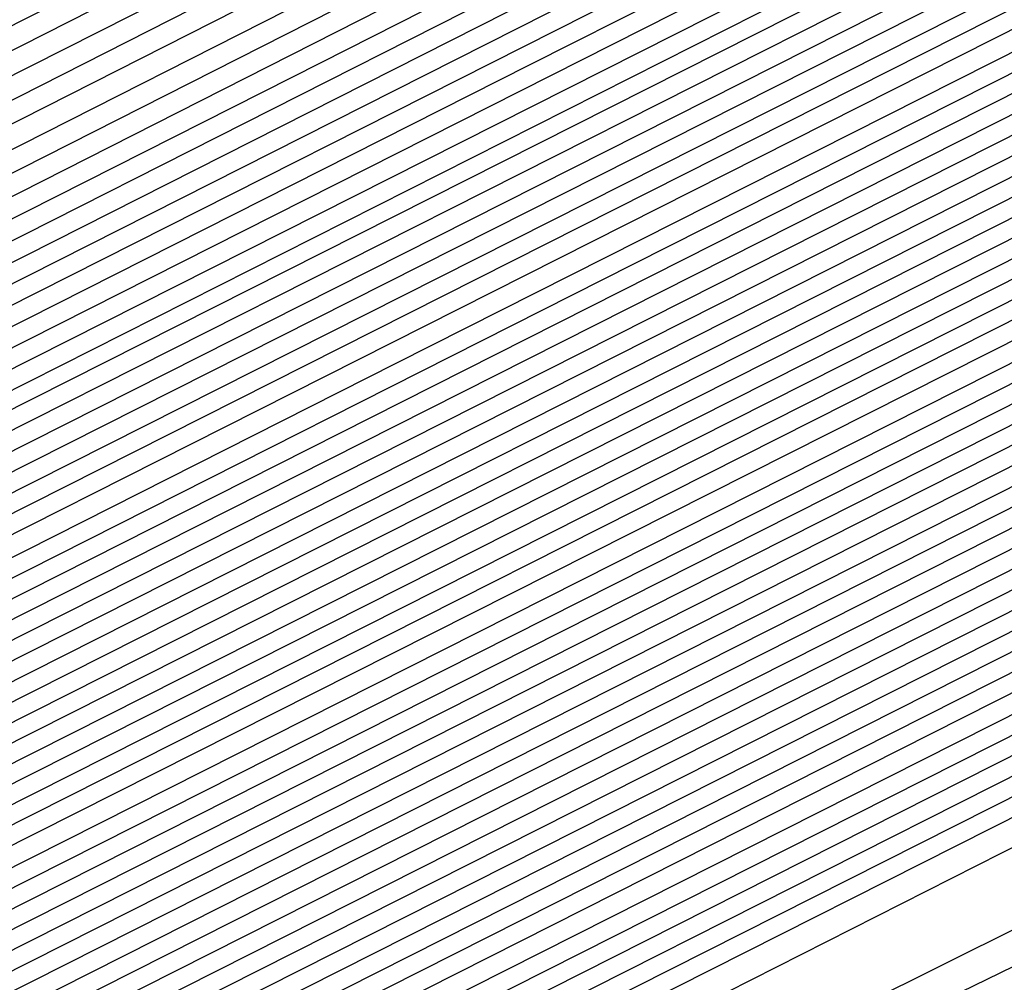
# Model space of a CAD drawing. Extents: x 3249832 to 3255657, y 13789405 to 13793316.
# Tile 388 of 656: x 3254718.228 to 3254718.99, y 13790589.613 to 13790590.358. Entities that reach past the tile are written whole.
import ezdxf

# ---------------------------------------------------------------- set-up
doc = ezdxf.new("R2010")
doc.units = 0
doc.header["$LTSCALE"] = 100
doc.header["$MEASUREMENT"] = 0
for name, color, linetype in [('GRATIO_CON', 10, 'CONTINUOUS'), ('GRATIO_ICON', 7, 'CONTINUOUS'), ('TARGETS_EAST', 7, 'CONTINUOUS')]:
    doc.layers.add(name, color=color, linetype=linetype)

# ---------------------------------------------------------------- blocks, each defined once
blk = doc.blocks.new('Gratio_032316_contours')
at = {"layer": 'GRATIO_CON', "color": 1, "linetype": 'Continuous', "flags": 128}
for points in [[(3254691.84702, 13790576.33331), (3254701.10769, 13790580.85984), (3254708.9739, 13790584.71617), (3254713.36907, 13790586.8735), (3254714.98846, 13790587.67012), (3254715.22024, 13790587.78607), (3254715.22118, 13790587.78803), (3254715.22238, 13790587.78934), (3254715.22351, 13790587.79001), (3254715.27372, 13790587.81412), (3254715.6201, 13790587.98207), (3254716.55923, 13790588.43837), (3254718.23909, 13790589.25562), (3254720.21327, 13790590.21891), (3254721.88678, 13790591.0414), (3254722.81357, 13790591.50786), (3254723.14333, 13790591.68929), (3254723.17472, 13790591.72827), (3254723.50228, 13790591.91759), (3254725.90412, 13790593.15087), (3254732.45425, 13790596.47191), (3254744.2245, 13790602.41987), (3254758.27795, 13790609.51515)], [(3254687.59812, 13790574.316), (3254694.56307, 13790577.69544), (3254702.74252, 13790581.69348), (3254709.69031, 13790585.09957), (3254713.57234, 13790587.00503), (3254715.00271, 13790587.70866), (3254715.20759, 13790587.8111), (3254715.21551, 13790587.81623), (3254715.26456, 13790587.84076), (3254715.39521, 13790587.90461), (3254715.6275, 13790588.01785), (3254715.89971, 13790588.15117), (3254716.12971, 13790588.2654), (3254716.63028, 13790588.51988), (3254719.29394, 13790589.8681), (3254726.40815, 13790593.46204), (3254739.16797, 13790599.90311), (3254754.3988, 13790607.59026), (3254767.83367, 13790614.37185), (3254776.21637, 13790618.60782)], [(3254651.00689, 13790556.96163), (3254655.51227, 13790559.1072), (3254661.32174, 13790561.89398), (3254668.11973, 13790565.16024), (3254674.80228, 13790568.36308), (3254680.06837, 13790570.86432), (3254683.17471, 13790572.30147), (3254685.60894, 13790573.41483), (3254689.41649, 13790575.22043), (3254695.9211, 13790578.37651), (3254703.55994, 13790582.1103), (3254710.04852, 13790585.29127), (3254713.67397, 13790587.0708), (3254715.00982, 13790587.72795), (3254715.20119, 13790587.82372), (3254715.57667, 13790588.0145), (3254718.19878, 13790589.33838), (3254725.31349, 13790592.92884), (3254738.08252, 13790599.37238), (3254753.33066, 13790607.06749), (3254766.79846, 13790613.86567), (3254775.23325, 13790618.12806)], [(3254651.96524, 13790557.43921), (3254656.63816, 13790559.66525), (3254662.66382, 13790562.55584), (3254669.71471, 13790565.9438), (3254676.64529, 13790569.26684), (3254682.10555, 13790571.8639), (3254685.30362, 13790573.34932), (3254687.68038, 13790574.43915), (3254691.23485, 13790576.12486), (3254697.27912, 13790579.05758), (3254704.37735, 13790582.52712), (3254710.40673, 13790585.48297), (3254713.77561, 13790587.13656), (3254715.01693, 13790587.74724), (3254715.19479, 13790587.83631), (3254715.56371, 13790588.0238), (3254718.13986, 13790589.32456), (3254725.12983, 13790592.85215), (3254737.67709, 13790599.18384), (3254752.67274, 13790606.7516), (3254765.94477, 13790613.45108), (3254774.30391, 13790617.67543)], [(3254652.92358, 13790557.9168), (3254657.76405, 13790560.22331), (3254664.0059, 13790563.21769), (3254671.30969, 13790566.72735), (3254678.4883, 13790570.1706), (3254684.14272, 13790572.86348), (3254687.43253, 13790574.39718), (3254689.75181, 13790575.46347), (3254693.05322, 13790577.02929), (3254698.63715, 13790579.73865), (3254705.19476, 13790582.94395), (3254710.76494, 13790585.67467), (3254713.87724, 13790587.20233), (3254715.02403, 13790587.76653), (3254715.1884, 13790587.8489), (3254715.55075, 13790588.03309), (3254718.08094, 13790589.31073), (3254724.94617, 13790592.77547), (3254737.27167, 13790598.99531), (3254752.01482, 13790606.43571), (3254765.09108, 13790613.03649), (3254773.37457, 13790617.2228)], [(3254651.29996, 13790557.21325), (3254654.84028, 13790558.87196), (3254660.01584, 13790561.33941), (3254666.69007, 13790564.54139), (3254674.49965, 13790568.29446), (3254682.17432, 13790571.97812), (3254688.21707, 13790574.86265), (3254691.69036, 13790576.49289), (3254693.89467, 13790577.51211), (3254696.68995, 13790578.83814), (3254701.3532, 13790581.10078), (3254706.82959, 13790583.77759), (3254711.48135, 13790586.05807), (3254714.0805, 13790587.33386), (3254715.03825, 13790587.8051), (3254715.17561, 13790587.87409), (3254715.52483, 13790588.05168), (3254717.9631, 13790589.28309), (3254724.57885, 13790592.6221), (3254736.46081, 13790598.61824), (3254750.69899, 13790605.80392), (3254763.38369, 13790612.20731), (3254771.51589, 13790616.31754)], [(3254652.14393, 13790557.63564), (3254655.79863, 13790559.34954), (3254661.14173, 13790561.89746), (3254668.03215, 13790565.20325), (3254676.09463, 13790569.07802), (3254684.01733, 13790572.88188), (3254690.25424, 13790575.86223), (3254693.81928, 13790577.54075), (3254695.9661, 13790578.53643), (3254698.50832, 13790579.74257), (3254702.71123, 13790581.78185), (3254707.64701, 13790584.19441), (3254711.83956, 13790586.24977), (3254714.18213, 13790587.39962), (3254715.04536, 13790587.82439), (3254715.16922, 13790587.88668), (3254715.51187, 13790588.06098), (3254717.90418, 13790589.26927), (3254724.39519, 13790592.54542), (3254736.05539, 13790598.4297), (3254750.04107, 13790605.48803), (3254762.52999, 13790611.79272), (3254770.58655, 13790615.86491), (3254774.82168, 13790618.02098)], [(3254692.29141, 13790576.86181), (3254695.94819, 13790578.58861), (3254698.03754, 13790579.56075), (3254700.32668, 13790580.647), (3254704.06925, 13790582.46292), (3254708.46442, 13790584.61124), (3254712.19777, 13790586.44147), (3254714.28376, 13790587.46538), (3254715.05246, 13790587.84358), (3254715.16279, 13790587.89896), (3254715.16383, 13790587.90053), (3254715.16509, 13790587.902), (3254715.16617, 13790587.90327), (3254715.50182, 13790588.07328), (3254717.84714, 13790589.25727), (3254724.21238, 13790592.46954), (3254735.65021, 13790598.24141), (3254749.38318, 13790605.17217), (3254761.6763, 13790611.37813), (3254769.65721, 13790615.41229), (3254773.90413, 13790617.5743)], [(3254687.70335, 13790574.6894), (3254694.32858, 13790577.86139), (3254698.0771, 13790579.63646), (3254700.10897, 13790580.58507), (3254702.14505, 13790581.55143), (3254705.42728, 13790583.14399), (3254709.28184, 13790585.02806), (3254712.55598, 13790586.63317), (3254714.3854, 13790587.53114), (3254715.05956, 13790587.86286), (3254715.15639, 13790587.9115), (3254715.15743, 13790587.91303), (3254715.15867, 13790587.91452), (3254715.15975, 13790587.91583), (3254715.48883, 13790588.0826), (3254717.7882, 13790589.24348), (3254724.02871, 13790592.39287), (3254735.24478, 13790598.05288), (3254748.72526, 13790604.85628), (3254760.82261, 13790610.96354), (3254768.72787, 13790614.95966), (3254772.98657, 13790617.12763)], [(3254691.38937, 13790576.49692), (3254698.40293, 13790579.86055), (3254702.33493, 13790581.73217), (3254704.25183, 13790582.6337), (3254705.78178, 13790583.36028), (3254708.14333, 13790584.50612), (3254710.91666, 13790585.8617), (3254713.27239, 13790587.01657), (3254714.58866, 13790587.66267), (3254715.07377, 13790587.90141), (3254715.1436, 13790587.93659), (3254715.14461, 13790587.93803), (3254715.14584, 13790587.93955), (3254715.1469, 13790587.94097), (3254715.46284, 13790588.10126), (3254717.67032, 13790589.21591), (3254723.66137, 13790592.23954), (3254734.43392, 13790597.67582), (3254747.40942, 13790604.22449), (3254759.11522, 13790610.13437), (3254766.8692, 13790614.0544), (3254771.15146, 13790616.23429)], [(3254684.06954, 13790572.99579), (3254693.23238, 13790577.40068), (3254700.4401, 13790580.86013), (3254704.46385, 13790582.78003), (3254706.32327, 13790583.65802), (3254707.60015, 13790584.26471), (3254709.50138, 13790585.18722), (3254711.73432, 13790586.27878), (3254713.63141, 13790587.20915), (3254714.6921, 13790587.7304), (3254715.08369, 13790587.92385), (3254715.14049, 13790587.95315), (3254715.44986, 13790588.11047), (3254717.61138, 13790589.20211), (3254723.4777, 13790592.16288), (3254734.02849, 13790597.48729), (3254746.7515, 13790603.9086), (3254758.26153, 13790609.71978), (3254765.93986, 13790613.60177), (3254770.23391, 13790615.78762), (3254772.35761, 13790616.89835)], [(3254685.66452, 13790573.77934), (3254695.07539, 13790578.30444), (3254702.47727, 13790581.85972), (3254706.59276, 13790583.82789), (3254708.3947, 13790584.68234), (3254709.41851, 13790585.16914), (3254710.85941, 13790585.86829), (3254712.55173, 13790586.69561), (3254713.98961, 13790587.40087), (3254714.79371, 13790587.7962), (3254715.09077, 13790587.9432), (3254715.13406, 13790587.96581), (3254715.43687, 13790588.11983), (3254717.55244, 13790589.18832), (3254723.29403, 13790592.08621), (3254733.62306, 13790597.29876), (3254746.09358, 13790603.59271), (3254757.40783, 13790609.30519), (3254765.01052, 13790613.14914), (3254769.31635, 13790615.34095), (3254771.48254, 13790616.4728)], [(3254687.2595, 13790574.5629), (3254696.9184, 13790579.2082), (3254704.51445, 13790582.8593), (3254708.72167, 13790584.87574), (3254710.46613, 13790585.70666), (3254711.23688, 13790586.07357), (3254712.21743, 13790586.54936), (3254713.36914, 13790587.11244), (3254714.34781, 13790587.59259), (3254714.89532, 13790587.862), (3254715.09784, 13790587.96254), (3254715.12763, 13790587.97847), (3254715.42388, 13790588.12918), (3254717.4935, 13790589.17454), (3254723.11036, 13790592.00954), (3254733.21763, 13790597.11023), (3254745.43567, 13790603.27682), (3254756.55414, 13790608.8906), (3254764.08118, 13790612.69652), (3254768.3988, 13790614.89427), (3254770.60747, 13790616.04725), (3254771.71076, 13790616.66569)], [(3254690.44947, 13790576.13001), (3254700.60442, 13790581.01572), (3254708.58879, 13790584.85846), (3254712.9795, 13790586.97146), (3254714.609, 13790587.7553), (3254714.87362, 13790587.88244), (3254714.9335, 13790587.91154), (3254715.00399, 13790587.94616), (3254715.06424, 13790587.9761), (3254715.09857, 13790587.99368), (3254715.11201, 13790588.00128), (3254715.11478, 13790588.00382), (3254715.39789, 13790588.1479), (3254717.37562, 13790589.14698), (3254722.74302, 13790591.85621), (3254732.40677, 13790596.73317), (3254744.11983, 13790602.64504), (3254754.84675, 13790608.06142), (3254762.2225, 13790611.79126), (3254766.56369, 13790614.00093), (3254768.85732, 13790615.19615), (3254770.01692, 13790615.8415), (3254770.6619, 13790616.23703), (3254771.3382, 13790616.64166)], [(3254691.32462, 13790576.56706), (3254701.2561, 13790581.34546), (3254709.03492, 13790585.08998), (3254713.30766, 13790587.14747), (3254714.88259, 13790587.90657), (3254715.10839, 13790588.01645), (3254715.38491, 13790588.15724), (3254717.31668, 13790589.13319), (3254722.55935, 13790591.77954), (3254732.00134, 13790596.54464), (3254743.46191, 13790602.32915), (3254753.99306, 13790607.64683), (3254761.29316, 13790611.33863), (3254765.64613, 13790613.55426), (3254767.98225, 13790614.7706), (3254769.16999, 13790615.42941), (3254769.83055, 13790615.8319), (3254770.52327, 13790616.24414), (3254771.64682, 13790616.85818)], [(3254692.09217, 13790576.9523), (3254701.7295, 13790581.5891), (3254709.24241, 13790585.20565), (3254713.36473, 13790587.19071), (3254714.88418, 13790587.92308), (3254715.10201, 13790588.0291), (3254715.37194, 13790588.1666), (3254717.25774, 13790589.11941), (3254722.37568, 13790591.70288), (3254731.59591, 13790596.35611), (3254742.80399, 13790602.01326), (3254753.13936, 13790607.23224), (3254760.36382, 13790610.886), (3254764.72857, 13790613.10759), (3254767.10718, 13790614.34505), (3254768.32307, 13790615.01732), (3254768.99919, 13790615.42676), (3254769.70833, 13790615.84662), (3254770.8588, 13790616.47404), (3254772.20085, 13790617.20173)], [(3254683.08595, 13790572.63961), (3254692.85973, 13790577.33754), (3254702.20289, 13790581.83274), (3254709.44991, 13790585.32132), (3254713.4218, 13790587.23395), (3254714.88578, 13790587.93959), (3254715.09562, 13790588.04175), (3254715.35896, 13790588.17595), (3254717.1988, 13790589.10563), (3254722.19201, 13790591.62621), (3254731.19048, 13790596.16758), (3254742.14607, 13790601.69736), (3254752.28567, 13790606.81765), (3254759.43448, 13790610.43338), (3254763.81102, 13790612.66091), (3254766.23211, 13790613.9195), (3254767.47615, 13790614.60522), (3254768.16783, 13790615.02162), (3254768.8934, 13790615.4491), (3254770.07079, 13790616.08989), (3254771.44464, 13790616.83354)], [(3254685.03757, 13790573.61056), (3254694.3948, 13790578.1075), (3254703.14962, 13790582.31922), (3254709.86482, 13790585.55172), (3254713.53586, 13790587.31963), (3254714.88892, 13790587.97208), (3254715.08284, 13790588.06682), (3254715.333, 13790588.19458), (3254717.08092, 13790589.07805), (3254721.82468, 13790591.47288), (3254730.37962, 13790595.79052), (3254740.83023, 13790601.06558), (3254750.57828, 13790605.98847), (3254757.57581, 13790609.52812), (3254761.97591, 13790611.76757), (3254764.48196, 13790613.0684), (3254765.7823, 13790613.78104), (3254766.50511, 13790614.21135), (3254767.26352, 13790614.65407), (3254768.49475, 13790615.3216), (3254769.93222, 13790616.09715), (3254771.13344, 13790616.78158)], [(3254686.01338, 13790574.09611), (3254695.16234, 13790578.49263), (3254703.623, 13790582.56269), (3254710.0723, 13790585.66719), (3254713.59292, 13790587.36271), (3254714.89051, 13790587.98848), (3254715.07646, 13790588.07942), (3254715.32002, 13790588.20392), (3254717.02198, 13790589.06427), (3254721.64101, 13790591.39621), (3254729.97419, 13790595.60199), (3254740.17231, 13790600.74969), (3254749.72459, 13790605.57388), (3254756.64647, 13790609.07549), (3254761.05835, 13790611.3209), (3254763.60689, 13790612.64285), (3254764.93538, 13790613.36894), (3254765.67375, 13790613.80621), (3254766.44859, 13790614.25655), (3254767.70673, 13790614.93746), (3254769.17601, 13790615.72895), (3254770.40453, 13790616.42667), (3254771.0551, 13790616.87571), (3254771.24946, 13790617.11915)], [(3254686.98919, 13790574.58165), (3254695.92989, 13790578.87777), (3254704.09638, 13790582.80617), (3254710.27977, 13790585.78267), (3254713.64997, 13790587.40578), (3254714.8921, 13790588.00487), (3254715.07007, 13790588.09202), (3254715.30704, 13790588.21326), (3254716.96304, 13790589.05048), (3254721.45734, 13790591.31955), (3254729.56876, 13790595.41346), (3254739.51439, 13790600.4338), (3254748.87089, 13790605.15929)], [(3254687.96501, 13790575.0672), (3254696.69744, 13790579.2629), (3254704.56976, 13790583.04964), (3254710.48725, 13790585.89814), (3254713.70703, 13790587.44886), (3254714.89368, 13790588.02127), (3254715.06368, 13790588.10462), (3254715.29406, 13790588.22259), (3254716.9041, 13790589.0367), (3254721.27367, 13790591.24288), (3254729.16333, 13790595.22493), (3254738.85647, 13790600.11791), (3254748.0172, 13790604.7447)], [(3254689.91663, 13790576.03829), (3254698.23254, 13790580.03321), (3254705.51656, 13790583.53694), (3254710.90232, 13790586.13026), (3254714.03822, 13790587.64703), (3254716.63196, 13790588.93344), (3254720.90604, 13790591.08876), (3254728.35238, 13790594.84764), (3254737.54062, 13790599.4861), (3254746.30981, 13790603.91552)], [(3254690.89245, 13790576.52383), (3254699.00008, 13790580.41834), (3254705.98995, 13790583.78043), (3254711.1098, 13790586.24579), (3254714.08872, 13790587.6869), (3254716.58104, 13790588.9235), (3254720.72241, 13790591.01211), (3254727.94697, 13790594.65911), (3254736.88271, 13790599.1702), (3254745.45612, 13790603.50093)], [(3254691.86826, 13790577.00937), (3254699.76763, 13790580.80348), (3254706.46333, 13790584.02392), (3254711.31728, 13790586.36131), (3254714.13922, 13790587.72677), (3254716.53012, 13790588.91356), (3254720.53879, 13790590.93546), (3254727.54155, 13790594.47059), (3254736.22479, 13790598.85431), (3254744.60243, 13790603.08634), (3254751.07043, 13790606.35972)], [(3254684.51468, 13790573.50225), (3254692.84407, 13790577.49492), (3254700.53518, 13790581.18861), (3254706.93672, 13790584.26741), (3254711.52477, 13790586.47683), (3254714.18972, 13790587.76664), (3254716.4792, 13790588.90362), (3254720.35517, 13790590.85881), (3254727.13613, 13790594.28206), (3254735.56687, 13790598.53842), (3254743.74873, 13790602.67175), (3254750.14109, 13790605.90709)], [(3254686.54942, 13790574.51387), (3254694.7957, 13790578.46601), (3254702.07027, 13790581.95888), (3254707.88348, 13790584.75439), (3254711.93973, 13790586.70788), (3254714.29072, 13790587.84638), (3254716.37737, 13790588.88374), (3254719.98793, 13790590.70551), (3254726.3253, 13790593.90501), (3254734.25104, 13790597.90664), (3254742.04134, 13790601.84257), (3254748.28242, 13790605.00184)], [(3254687.56679, 13790575.01969), (3254695.77151, 13790578.95155), (3254702.83782, 13790582.34402), (3254708.35687, 13790584.99788), (3254712.14721, 13790586.8234), (3254714.34121, 13790587.88625), (3254716.32645, 13790588.8738), (3254719.80431, 13790590.62886), (3254725.91989, 13790593.71649), (3254733.59312, 13790597.59075), (3254741.18765, 13790601.42799), (3254747.35308, 13790604.54921)], [(3254688.58416, 13790575.5255), (3254696.74733, 13790579.43709), (3254703.60537, 13790582.72915), (3254708.83025, 13790585.24137), (3254712.3547, 13790586.93892), (3254714.39171, 13790587.92612), (3254716.27553, 13790588.86386), (3254719.62069, 13790590.55221), (3254725.51447, 13790593.52796), (3254732.9352, 13790597.27486), (3254740.33396, 13790601.0134), (3254746.42374, 13790604.09658)], [(3254689.60153, 13790576.03131), (3254697.72314, 13790579.92264), (3254704.37291, 13790583.11429), (3254709.30364, 13790585.48486), (3254712.56218, 13790587.05445), (3254714.44221, 13790587.96599), (3254716.22462, 13790588.85392), (3254719.43707, 13790590.47556), (3254725.10906, 13790593.33944), (3254732.27728, 13790596.95897), (3254739.48026, 13790600.59881), (3254745.4944, 13790603.64395)], [(3254691.63627, 13790577.04293), (3254699.67477, 13790580.89373), (3254705.90801, 13790583.88456), (3254710.2504, 13790585.97184), (3254712.97714, 13790587.28549), (3254714.54321, 13790588.04573), (3254716.12278, 13790588.83405), (3254719.06983, 13790590.32226), (3254724.29823, 13790592.96239), (3254730.96145, 13790596.32719), (3254737.77288, 13790599.76963), (3254743.63572, 13790602.7387), (3254748.21258, 13790605.06749)], [(3254692.65363, 13790577.54874), (3254700.65058, 13790581.37927), (3254706.67556, 13790584.26969), (3254710.72379, 13790586.21533), (3254713.18463, 13790587.40101), (3254714.59371, 13790588.0856), (3254716.07186, 13790588.82411), (3254718.88621, 13790590.24561), (3254723.89281, 13790592.77386), (3254730.30353, 13790596.0113), (3254736.91918, 13790599.35504), (3254742.70638, 13790602.28607), (3254747.29502, 13790604.62082)], [(3254685.21071, 13790574.01174), (3254693.671, 13790578.05455), (3254701.62639, 13790581.86482), (3254707.4431, 13790584.65482), (3254711.19717, 13790586.45882), (3254713.39211, 13790587.51654), (3254714.64421, 13790588.12547), (3254716.02095, 13790588.81417), (3254718.70259, 13790590.16896), (3254723.4874, 13790592.58534), (3254729.64562, 13790595.69541), (3254736.06549, 13790598.94045), (3254741.77704, 13790601.83344), (3254746.37747, 13790604.17415)], [(3254686.1555, 13790574.48279), (3254694.68837, 13790578.56036), (3254702.60221, 13790582.35036), (3254708.21065, 13790585.03996), (3254711.67056, 13790586.70231), (3254713.59959, 13790587.63206), (3254714.69471, 13790588.16534), (3254715.97003, 13790588.80423), (3254718.51897, 13790590.09231), (3254723.08198, 13790592.39681), (3254728.9877, 13790595.37952), (3254735.21179, 13790598.52586), (3254740.84771, 13790601.38081), (3254745.45991, 13790603.72748)], [(3254688.04506, 13790575.42489), (3254696.72311, 13790579.57199), (3254704.55384, 13790583.32145), (3254709.74574, 13790585.8102), (3254712.6173, 13790587.18903), (3254714.01447, 13790587.86221), (3254714.67715, 13790588.18336), (3254714.92097, 13790588.30345), (3254714.95551, 13790588.3228), (3254715.07374, 13790588.38473), (3254715.90234, 13790588.80454), (3254718.15139, 13790589.94054), (3254722.27105, 13790592.02022), (3254727.67185, 13790594.74779), (3254733.50441, 13790597.69668), (3254738.98903, 13790600.47555), (3254743.6248, 13790602.83414), (3254746.98052, 13790604.55741)], [(3254688.98984, 13790575.89595), (3254697.74048, 13790580.07785), (3254705.52966, 13790583.80716), (3254710.51332, 13790586.1957), (3254713.09073, 13790587.4331), (3254714.22202, 13790587.97844), (3254714.73427, 13790588.22722), (3254714.92262, 13790588.32055), (3254714.94917, 13790588.33596), (3254715.0608, 13790588.39445), (3254715.84342, 13790588.79098), (3254717.96773, 13790589.86397), (3254721.86562, 13790591.83171), (3254727.01393, 13790594.4319), (3254732.65071, 13790597.28209), (3254738.05969, 13790600.02293), (3254742.70725, 13790602.38746), (3254746.10545, 13790604.13186)], [(3254689.93462, 13790576.367), (3254698.75785, 13790580.58364), (3254706.50547, 13790584.29265), (3254711.28086, 13790586.58073), (3254713.56411, 13790587.67644), (3254714.42949, 13790588.09382), (3254714.79133, 13790588.27035), (3254714.92423, 13790588.33718), (3254714.94282, 13790588.3489), (3254715.04785, 13790588.40411), (3254715.78451, 13790588.77741), (3254717.78407, 13790589.7874), (3254721.46019, 13790591.64321), (3254726.35601, 13790594.11602), (3254731.79702, 13790596.8675), (3254737.13035, 13790599.5703), (3254741.78969, 13790601.94079), (3254745.23038, 13790603.70631)], [(3254690.87941, 13790576.83805), (3254699.77522, 13790581.08944), (3254707.48128, 13790584.77815), (3254712.0484, 13790586.96576), (3254714.03748, 13790587.91977), (3254714.63696, 13790588.2092), (3254714.84839, 13790588.31347), (3254714.92584, 13790588.3538), (3254714.93647, 13790588.36184), (3254715.0349, 13790588.41377), (3254715.72559, 13790588.76384), (3254717.60041, 13790589.71083), (3254721.05477, 13790591.45471), (3254725.69809, 13790593.80013), (3254730.94333, 13790596.45291), (3254736.20101, 13790599.11767), (3254740.87214, 13790601.49412), (3254744.35531, 13790603.28076), (3254746.30308, 13790604.3029)], [(3254692.4887, 13790577.64565), (3254701.37541, 13790581.89303), (3254708.92792, 13790585.50888), (3254713.1479, 13790587.53161), (3254714.70216, 13790588.27882), (3254714.92372, 13790588.38788), (3254715.009, 13790588.43313), (3254715.60775, 13790588.7367), (3254717.23309, 13790589.5577), (3254720.24391, 13790591.07771), (3254724.38226, 13790593.16835), (3254729.23594, 13790595.62373), (3254734.34233, 13790598.21241), (3254739.03703, 13790600.60078), (3254742.60517, 13790602.42966), (3254744.60924, 13790603.47872), (3254745.72114, 13790604.08293)], [(3254685.56233, 13790574.36821), (3254692.95793, 13790577.88937), (3254701.65578, 13790582.04611), (3254709.04813, 13790585.58376), (3254713.17925, 13790587.56096), (3254714.7014, 13790588.28959), (3254714.91885, 13790588.39481), (3254714.9975, 13790588.43725), (3254715.54982, 13790588.71946), (3254717.04988, 13790589.47946), (3254719.83862, 13790590.88872), (3254723.72435, 13790592.8524), (3254728.38224, 13790595.20914), (3254733.41299, 13790597.75978), (3254738.11947, 13790600.1541), (3254741.73009, 13790602.00411), (3254743.76231, 13790603.06663), (3254744.88978, 13790603.67779)], [(3254686.19238, 13790574.68818), (3254693.42736, 13790578.13286), (3254701.93633, 13790582.19925), (3254709.16823, 13790585.65989), (3254713.20983, 13790587.59385), (3254714.69916, 13790588.30626), (3254714.91211, 13790588.4088), (3254714.98436, 13790588.44753), (3254715.49081, 13790588.70621), (3254716.86618, 13790589.40303), (3254719.43318, 13790590.70026), (3254723.06643, 13790592.53652), (3254727.52855, 13790594.79455), (3254732.48365, 13790597.30716), (3254737.20192, 13790599.70743), (3254740.85502, 13790601.57856), (3254742.91539, 13790602.65453), (3254744.05842, 13790603.27266), (3254745.26025, 13790603.92105)], [(3254686.82243, 13790575.00816), (3254693.89679, 13790578.37635), (3254702.21688, 13790582.35239), (3254709.28833, 13790585.73603), (3254713.2404, 13790587.62674), (3254714.69693, 13790588.32294), (3254714.90538, 13790588.42279), (3254714.97121, 13790588.45781), (3254715.4318, 13790588.69297), (3254716.68248, 13790589.3266), (3254719.02774, 13790590.5118), (3254722.40851, 13790592.22064), (3254726.67486, 13790594.37996), (3254731.55432, 13790596.85453), (3254736.28436, 13790599.26076), (3254739.97995, 13790601.15301), (3254742.06847, 13790602.24244), (3254743.22706, 13790602.86752), (3254744.44532, 13790603.52353), (3254746.43022, 13790604.56553)], [(3254688.08254, 13790575.64812), (3254694.83564, 13790578.86333), (3254702.77798, 13790582.65868), (3254709.52853, 13790585.8883), (3254713.30156, 13790587.69251), (3254714.69246, 13790588.35628), (3254714.89191, 13790588.45077), (3254714.94492, 13790588.47837), (3254715.31378, 13790588.66648), (3254716.31509, 13790589.17374), (3254718.21687, 13790590.13488), (3254721.09267, 13790591.58887), (3254724.96747, 13790593.55078), (3254729.69564, 13790595.94927), (3254734.44925, 13790598.36742), (3254738.22981, 13790600.30191), (3254740.37462, 13790601.41826), (3254741.56435, 13790602.05725), (3254742.81545, 13790602.72849), (3254744.85418, 13790603.79724)], [(3254688.71259, 13790575.9681), (3254695.30506, 13790579.10682), (3254703.05853, 13790582.81182), (3254709.64863, 13790585.96444), (3254713.33214, 13790587.7254), (3254714.69023, 13790588.37296), (3254714.88518, 13790588.46476), (3254714.93178, 13790588.48865), (3254715.25477, 13790588.65323), (3254716.13139, 13790589.09731), (3254717.81143, 13790589.94642), (3254720.43475, 13790591.27299), (3254724.11378, 13790593.13619), (3254728.7663, 13790595.49664), (3254733.5317, 13790597.92075), (3254737.35473, 13790599.87636), (3254739.5277, 13790601.00616), (3254740.73299, 13790601.65211), (3254742.00051, 13790602.33097), (3254744.06616, 13790603.4131), (3254746.48977, 13790604.68311)], [(3254689.34265, 13790576.28807), (3254695.77449, 13790579.35031), (3254703.33907, 13790582.96496), (3254709.76873, 13790586.04057), (3254713.36272, 13790587.75828), (3254714.68799, 13790588.38963), (3254714.87845, 13790588.47876), (3254714.91863, 13790588.49893), (3254715.19575, 13790588.63999), (3254715.9477, 13790589.02088), (3254717.40599, 13790589.75796), (3254719.77683, 13790590.95711), (3254723.26008, 13790592.7216), (3254727.83696, 13790595.04401), (3254732.61414, 13790597.47407), (3254736.47966, 13790599.45081), (3254738.68078, 13790600.59407), (3254739.90163, 13790601.24697), (3254741.18557, 13790601.93345), (3254743.27815, 13790603.02895), (3254745.73357, 13790604.31491)], [(3254689.9727, 13790576.60805), (3254696.24391, 13790579.5938), (3254703.61962, 13790583.1181), (3254709.88883, 13790586.11671), (3254713.3933, 13790587.79117), (3254714.68576, 13790588.4063), (3254714.87171, 13790588.49275), (3254714.90548, 13790588.50921), (3254715.13674, 13790588.62674), (3254715.764, 13790588.94445), (3254717.00055, 13790589.5695), (3254719.11891, 13790590.64122), (3254722.40639, 13790592.30701), (3254726.90762, 13790594.59139), (3254731.69659, 13790597.0274), (3254735.60459, 13790599.02526), (3254737.83386, 13790600.18198), (3254739.07027, 13790600.84184), (3254740.37064, 13790601.53593), (3254742.49013, 13790602.64481), (3254744.97736, 13790603.94672)], [(3254691.23281, 13790577.24801), (3254697.18276, 13790580.08077), (3254704.18072, 13790583.42439), (3254710.12903, 13790586.26898), (3254713.45445, 13790587.85695), (3254714.68129, 13790588.43965), (3254714.85825, 13790588.52073), (3254714.87919, 13790588.52977), (3254715.01872, 13790588.60025), (3254715.3966, 13790588.79159), (3254716.18967, 13790589.19258), (3254717.80307, 13790590.00946), (3254720.699, 13790591.47784), (3254725.04894, 13790593.68613), (3254729.86148, 13790596.13406), (3254733.85445, 13790598.17416), (3254736.14001, 13790599.35779), (3254737.40755, 13790600.03156), (3254738.74077, 13790600.7409), (3254740.91409, 13790601.87652), (3254743.46494, 13790603.21033), (3254745.6215, 13790604.35954)], [(3254691.86286, 13790577.56799), (3254697.65216, 13790580.32429), (3254704.46107, 13790583.57773), (3254710.24846, 13790586.34579), (3254713.48354, 13790587.89131), (3254714.67677, 13790588.45852), (3254714.8489, 13790588.53702), (3254714.85056, 13790588.53479), (3254714.85184, 13790588.53338), (3254714.85268, 13790588.53273), (3254714.86639, 13790588.53947), (3254714.95976, 13790588.58693), (3254715.21291, 13790588.71515), (3254715.78424, 13790589.00412), (3254717.14515, 13790589.69358), (3254719.84531, 13790591.06325), (3254724.1196, 13790593.2335), (3254728.94392, 13790595.68739)], [(3254692.49292, 13790577.88797), (3254698.12159, 13790580.56778), (3254704.7416, 13790583.73089), (3254710.3685, 13790586.42198), (3254713.51399, 13790587.92433), (3254714.67432, 13790588.47545), (3254714.8419, 13790588.55143), (3254714.8437, 13790588.549), (3254714.8451, 13790588.54741), (3254714.84604, 13790588.54655), (3254714.85328, 13790588.5497), (3254714.90075, 13790588.57368), (3254715.02921, 13790588.63872), (3254715.3788, 13790588.81566), (3254716.48723, 13790589.37769), (3254718.99161, 13790590.64866), (3254723.19027, 13790592.78087), (3254728.02637, 13790595.24072)], [(3254690.06318, 13790576.77092), (3254693.12297, 13790578.20794), (3254698.59101, 13790580.81127), (3254705.02213, 13790583.88404), (3254710.48855, 13790586.49818), (3254713.54444, 13790587.95735), (3254714.67188, 13790588.49237), (3254714.8349, 13790588.56584), (3254714.9582, 13790588.62483), (3254715.80917, 13790589.0544), (3254718.11587, 13790590.22409), (3254722.24238, 13790592.31921), (3254727.09697, 13790594.7881), (3254731.22391, 13790596.89482), (3254733.59767, 13790598.12072), (3254734.91328, 13790598.81605), (3254736.29596, 13790599.54834), (3254738.55003, 13790600.72408), (3254741.19632, 13790602.10574), (3254743.43476, 13790603.29479), (3254744.66625, 13790603.99133), (3254745.09548, 13790604.29007)], [(3254691.50306, 13790577.49531), (3254694.38308, 13790578.8479), (3254699.52986, 13790581.29825), (3254705.58319, 13790584.19036), (3254710.72863, 13790586.65057), (3254713.60533, 13790588.0234), (3254714.66692, 13790588.5263), (3254714.82066, 13790588.5949), (3254714.8226, 13790588.5922), (3254714.82396, 13790588.59061), (3254714.82479, 13790588.58989), (3254714.93628, 13790588.64624), (3254715.71418, 13790589.0415), (3254717.82543, 13790590.11396), (3254721.60358, 13790592.03323), (3254726.0488, 13790594.29431), (3254729.82789, 13790596.22353)], [(3254692.22301, 13790577.8575), (3254695.01313, 13790579.16788), (3254699.99928, 13790581.54174), (3254705.86373, 13790584.34352), (3254710.84867, 13790586.72676), (3254713.63578, 13790588.05643), (3254714.66445, 13790588.54327), (3254714.81354, 13790588.60943), (3254714.81546, 13790588.6067), (3254714.81675, 13790588.60519), (3254714.81747, 13790588.60466), (3254714.92375, 13790588.65865), (3254715.66577, 13790589.03599), (3254717.6798, 13790590.05931), (3254721.28406, 13790591.89038), (3254725.5247, 13790594.04744), (3254729.12987, 13790595.88789)], [(3254691.93971, 13790577.77944), (3254692.94295, 13790578.21969), (3254695.64319, 13790579.48786), (3254700.46872, 13790581.78521), (3254706.14441, 13790584.49652), (3254710.96925, 13790586.80242), (3254713.6674, 13790588.0883), (3254714.66375, 13790588.55858), (3254714.80839, 13790588.62245), (3254714.91069, 13790588.67196), (3254715.6173, 13790589.03058), (3254717.53418, 13790590.00465), (3254720.96453, 13790591.74752), (3254725.00059, 13790593.80058), (3254728.43185, 13790595.55224)]]:
    blk.add_lwpolyline(points, dxfattribs=at)
at = {"layer": 'GRATIO_ICON', "color": 7, "linetype": 'Continuous', "flags": 128}
for points in [[(3254685.77976, 13790573.41158), (3254693.20505, 13790577.01438), (3254701.92511, 13790581.27666), (3254709.33211, 13790584.90787), (3254713.47071, 13790586.93927), (3254714.99558, 13790587.6894), (3254715.2139, 13790587.79861), (3254715.21491, 13790587.80052), (3254715.21616, 13790587.80187), (3254715.2173, 13790587.80264), (3254715.24614, 13790587.81657), (3254715.44332, 13790587.9122), (3254715.97767, 13790588.17183), (3254716.93326, 13790588.63698), (3254718.05519, 13790589.1862), (3254719.00379, 13790589.65727), (3254719.88469, 13790590.10961), (3254722.58469, 13790591.48908), (3254729.43587, 13790594.96321), (3254741.69761, 13790601.16037), (3254756.33855, 13790608.55257), (3254769.2546, 13790615.07267), (3254777.31378, 13790619.14526)], [(3254650.456, 13790556.79087), (3254653.88193, 13790558.39438), (3254658.88994, 13790560.78136), (3254665.34799, 13790563.87954), (3254672.90467, 13790567.51091), (3254680.33131, 13790571.07436), (3254686.17989, 13790573.86307), (3254689.56145, 13790575.44504), (3254691.82324, 13790576.48779), (3254694.87159, 13790577.93372), (3254699.99517, 13790580.41972), (3254706.01218, 13790583.36077), (3254711.12315, 13790585.86637), (3254713.97887, 13790587.26809), (3254715.03114, 13790587.78582), (3254715.182, 13790587.8615), (3254715.53779, 13790588.04239), (3254718.02202, 13790589.29691), (3254724.76251, 13790592.69879), (3254736.86624, 13790598.80677), (3254751.35691, 13790606.11981), (3254764.23738, 13790612.6219), (3254772.44523, 13790616.77017)], [(3254689.54636, 13790575.59316), (3254696.36576, 13790578.86097), (3254700.20602, 13790580.68432), (3254702.1804, 13790581.60939), (3254703.96342, 13790582.45586), (3254706.7853, 13790583.82505), (3254710.09925, 13790585.44488), (3254712.91419, 13790586.82487), (3254714.48703, 13790587.5969), (3254715.06667, 13790587.88213), (3254715.15, 13790587.92405), (3254715.15102, 13790587.92553), (3254715.15225, 13790587.92703), (3254715.15332, 13790587.9284), (3254715.47584, 13790588.09193), (3254717.72926, 13790589.22969), (3254723.84504, 13790592.31621), (3254734.83935, 13790597.86435), (3254748.06734, 13790604.54039), (3254759.96891, 13790610.54896), (3254767.79853, 13790614.50703), (3254772.06902, 13790616.68096)], [(3254688.85449, 13790575.34645), (3254698.76141, 13790580.11196), (3254706.55162, 13790583.85888), (3254710.85059, 13790585.9236), (3254712.53758, 13790586.73103), (3254713.05531, 13790586.97816), (3254713.5756, 13790587.23078), (3254714.18677, 13790587.52982), (3254714.70626, 13790587.78494), (3254714.99715, 13790587.92836), (3254715.10506, 13790587.98225), (3254715.12127, 13790587.99129), (3254715.4109, 13790588.13858), (3254717.43456, 13790589.16076), (3254722.92669, 13790591.93288), (3254732.8122, 13790596.9217), (3254744.77775, 13790602.96093), (3254755.70044, 13790608.47601), (3254763.15184, 13790612.24389), (3254767.48124, 13790614.4476), (3254769.7324, 13790615.6217), (3254770.86384, 13790616.25359), (3254771.49326, 13790616.64217)], [(3254684.06177, 13790573.12521), (3254693.62729, 13790577.72278), (3254702.67629, 13790582.07638), (3254709.6574, 13790585.43699), (3254713.47887, 13790587.27719), (3254714.88737, 13790587.95609), (3254715.08924, 13790588.0544), (3254715.34598, 13790588.1853), (3254717.13986, 13790589.09184), (3254722.00835, 13790591.54955), (3254730.78505, 13790595.97905), (3254741.48815, 13790601.38147), (3254751.43198, 13790606.40306), (3254758.50514, 13790609.98075), (3254762.89346, 13790612.21424), (3254765.35704, 13790613.49395), (3254766.62923, 13790614.19313), (3254767.33647, 13790614.61649), (3254768.07846, 13790615.05158), (3254769.28277, 13790615.70575), (3254770.68843, 13790616.46534), (3254771.86236, 13790617.1365)], [(3254688.94082, 13790575.55274), (3254697.46499, 13790579.64807), (3254705.04318, 13790583.29345), (3254710.69484, 13790586.01474), (3254713.98772, 13790587.60716), (3254716.68288, 13790588.94338), (3254721.08966, 13790591.16541), (3254728.7578, 13790595.03616), (3254738.19854, 13790599.80199), (3254747.16351, 13790604.33011)], [(3254685.53205, 13790574.00806), (3254693.81989, 13790577.98046), (3254701.30273, 13790581.57375), (3254707.4101, 13790584.5109), (3254711.73225, 13790586.59236), (3254714.24022, 13790587.80651), (3254716.42829, 13790588.89368), (3254720.17155, 13790590.78216), (3254726.73072, 13790594.09354), (3254734.90896, 13790598.22253), (3254742.89504, 13790602.25716), (3254749.21176, 13790605.45446)], [(3254690.6189, 13790576.53712), (3254698.69895, 13790580.40818), (3254705.14046, 13790583.49942), (3254709.77702, 13790585.72835), (3254712.76966, 13790587.16997), (3254714.49271, 13790588.00586), (3254716.1737, 13790588.84399), (3254719.25345, 13790590.39891), (3254724.70364, 13790593.15091), (3254731.61937, 13790596.64308), (3254738.62657, 13790600.18422), (3254744.56506, 13790603.19132), (3254749.13014, 13790605.51417)], [(3254687.10028, 13790574.95384), (3254695.70574, 13790579.06617), (3254703.57802, 13790582.8359), (3254708.97819, 13790585.42506), (3254712.14391, 13790586.94552), (3254713.80698, 13790587.74664), (3254714.62008, 13790588.14007), (3254714.91935, 13790588.28672), (3254714.96186, 13790588.30981), (3254715.08669, 13790588.37506), (3254715.96126, 13790588.81811), (3254718.33505, 13790590.01711), (3254722.67648, 13790592.20872), (3254728.32977, 13790595.06368), (3254734.3581, 13790598.11127), (3254739.91837, 13790600.92818), (3254744.54236, 13790603.28081), (3254747.8556, 13790604.98296)], [(3254691.82419, 13790577.3091), (3254700.79259, 13790581.59524), (3254708.45709, 13790585.26365), (3254712.81593, 13790587.35079), (3254714.51085, 13790588.16311), (3254714.84443, 13790588.32458), (3254714.90545, 13790588.3566), (3254714.92745, 13790588.37043), (3254714.93012, 13790588.37478), (3254715.02196, 13790588.42343), (3254715.66667, 13790588.75027), (3254717.41675, 13790589.63427), (3254720.64934, 13790591.26621), (3254725.04018, 13790593.48424), (3254730.08963, 13790596.03832), (3254735.27167, 13790598.66504), (3254739.95458, 13790601.04745), (3254743.48024, 13790602.85521), (3254745.45616, 13790603.89081)], [(3254687.45249, 13790575.32814), (3254694.36621, 13790578.61984), (3254702.49743, 13790582.50553), (3254709.40843, 13790585.81216), (3254713.27098, 13790587.65962), (3254714.69469, 13790588.33961), (3254714.89865, 13790588.43678), (3254714.95807, 13790588.46809), (3254715.37279, 13790588.67972), (3254716.49879, 13790589.25017), (3254718.6223, 13790590.32334), (3254721.75059, 13790591.90475), (3254725.82116, 13790593.96537), (3254730.62498, 13790596.4019), (3254735.36681, 13790598.81409), (3254739.10488, 13790600.72746), (3254741.22155, 13790601.83035), (3254742.39571, 13790602.46238), (3254743.63038, 13790603.12601), (3254745.6422, 13790604.18139)], [(3254690.60276, 13790576.92803), (3254696.71334, 13790579.83728), (3254703.90017, 13790583.27124), (3254710.00893, 13790586.19285), (3254713.42388, 13790587.82406), (3254714.68353, 13790588.42298), (3254714.86498, 13790588.50674), (3254714.89234, 13790588.51949), (3254715.07773, 13790588.61349), (3254715.5803, 13790588.86802), (3254716.59511, 13790589.38104), (3254718.46099, 13790590.32534), (3254721.55269, 13790591.89243), (3254725.97828, 13790594.13876), (3254730.77903, 13790596.58073), (3254734.72952, 13790598.59971), (3254736.98693, 13790599.76988), (3254738.23891, 13790600.4367), (3254739.5557, 13790601.13842), (3254741.70211, 13790602.26066), (3254744.22115, 13790603.57852), (3254746.35041, 13790604.71445)], [(3254690.78312, 13790577.13311), (3254693.75302, 13790578.52792), (3254699.06043, 13790581.05476), (3254705.30266, 13790584.0372), (3254710.60859, 13790586.57437), (3254713.57489, 13790587.99038), (3254714.6694, 13790588.50934), (3254714.82778, 13790588.58037), (3254714.94596, 13790588.63672), (3254715.76106, 13790589.0482), (3254717.97049, 13790590.16874), (3254721.92303, 13790592.17579), (3254726.57297, 13790594.54087), (3254730.52594, 13790596.55902)]]:
    blk.add_lwpolyline(points, dxfattribs=at)

msp = doc.modelspace()

# ---------------------------------------------------------------- linework, layer by layer
at = {"layer": 'TARGETS_EAST', "color": 1, "const_width": 2.5}
msp.add_lwpolyline([(3254706.20751, 13790587.87493, 1), (3254723.70751, 13790587.87493, 1)], format="xyb", close=True, dxfattribs=at)

# ---------------------------------------------------------------- block references
at = {"layer": 'TARGETS_EAST'}
msp.add_blockref('Gratio_032316_contours', (0, 0), dxfattribs=at)

doc.saveas('drawing.dxf')
